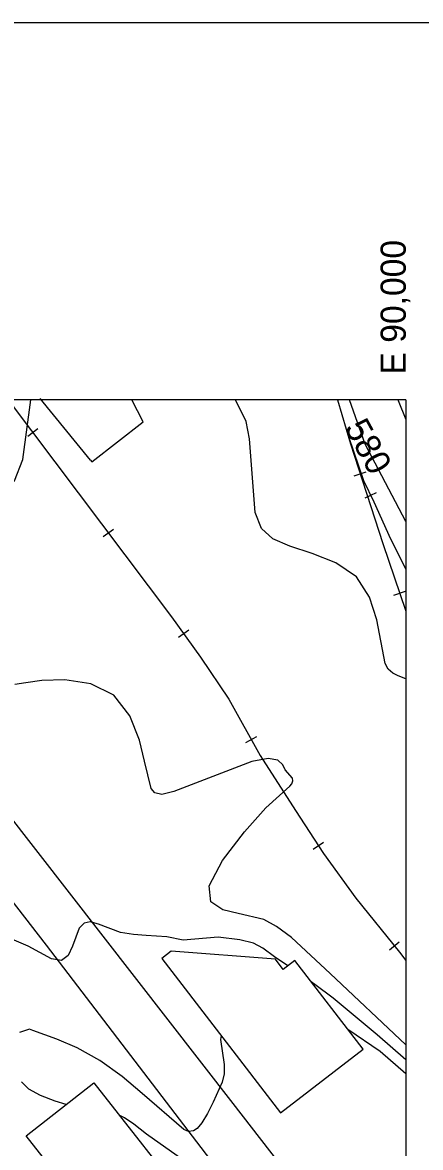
# Model space of a CAD drawing. Extents: x 79600 to 91800, y 75600 to 84400.
# Drawn here: x 89695 to 90012, y 83405 to 84300 of the extents above; entities that cross this region are included whole.
import ezdxf

# ---------------------------------------------------------------- set-up
doc = ezdxf.new("R2010")
doc.units = 0
for name, color, linetype in [('084-090$0$BLDG', 7, 'Continuous'), ('084-090$0$GRID', 7, 'Continuous'), ('084-090$0$INDEX', 7, 'Continuous'), ('084-090$0$INDXLBL', 7, 'Continuous'), ('084-090$0$INTER', 7, 'Continuous'), ('084-090$0$ROAD', 7, 'Continuous'), ('084-090$0$RR', 7, 'Continuous'), ('084-090$0$TI_BORDER', 7, 'Continuous')]:
    doc.layers.add(name, color=color, linetype=linetype)

# ---------------------------------------------------------------- blocks, each defined once
blk = doc.blocks.new('084-090$0$RRTICK100')
blk.add_line((0, -5), (0, 5))

msp = doc.modelspace()

# ---------------------------------------------------------------- linework, layer by layer
at = {"layer": '084-090$0$BLDG'}
msp.add_line((89749.22, 83951.94), (89709.22, 84001.04), dxfattribs=at)
msp.add_lwpolyline([(89749.22, 83951.94), (89750.3, 83950.52), (89791.01, 83982.31), (89782.09, 84000)], dxfattribs=at)
for points in [[(89966.02, 83483.46), (89911.67, 83553.94), (89902.56, 83546.92), (89896.27, 83555.08), (89813.38, 83561.45), (89805.83, 83555.63), (89900.45, 83432.9)], [(89778.37, 83312.07), (89698.04, 83414.59), (89751.79, 83456.71), (89832.13, 83354.19)]]:
    msp.add_lwpolyline(points, close=True, dxfattribs=at)
at = {"layer": '084-090$0$GRID'}
for q in [(85000, 84000), (90000, 80000)]:
    msp.add_line((90000, 84000), q, dxfattribs=at)
at = {"layer": '084-090$0$INDEX'}
for p, q in [((89993.57, 84000), (89993.82, 83999.35)), ((89993.82, 83999.35), (90000, 83984.31))]:
    msp.add_line(p, q, dxfattribs=at)
for points in [[(90000, 83903.13), (89975.78, 83949.5), (89967.74, 83964.66), (89955.22, 84000)], [(89729.74, 83439.43), (89721.17, 83442.03), (89709.46, 83446.51), (89700.25, 83451.61), (89694.32, 83457.37)], [(90000, 83375.65), (89967.92, 83379.41), (89933.91, 83382.31), (89919.7, 83383.11), (89893.83, 83382.07), (89870.02, 83379.04), (89861.33, 83378.41), (89853.06, 83379.21), (89844.85, 83381.65), (89836.18, 83385.79), (89793.8, 83415.94), (89783.63, 83423.67), (89776.38, 83428.82), (89772.95, 83430.42), (89772.44, 83430.35)]]:
    msp.add_lwpolyline(points, dxfattribs=at)
at = {"layer": '084-090$0$INTER'}
for points in [[(89603.77, 83915.87), (89629.25, 83912.83), (89655.59, 83914.2), (89676.13, 83921.6), (89688.87, 83935.35), (89695.47, 83952.4), (89701.75, 84000)], [(90000, 83777.97), (89993.92, 83780.3), (89989.82, 83782.45), (89986.11, 83785.58), (89983.55, 83790.08), (89976.87, 83824.82), (89971.14, 83842.92), (89960.67, 83859.05), (89944.46, 83870.33), (89925.49, 83877.78), (89907.71, 83883.4), (89894.3, 83889.22), (89885.32, 83897.44), (89880.09, 83910.27), (89875.66, 83968.97), (89873.09, 83982.7), (89864.59, 84000)], [(90000, 83486.88), (89939.94, 83543.52), (89909, 83572.13), (89897.29, 83581.11), (89887.1, 83586.53), (89866.66, 83591.28), (89854.36, 83594.21), (89844.86, 83600.68), (89843.71, 83613.36), (89854.34, 83633.44), (89871.69, 83656.16), (89888.61, 83675.26), (89907.83, 83692.51), (89909.46, 83694.5), (89910.24, 83696.85), (89909.94, 83699.07), (89904.13, 83705.68), (89902.07, 83709.71), (89898.33, 83713.39), (89890.62, 83714.71), (89877.5, 83712.24), (89815.4, 83688.38), (89806.01, 83686.03), (89800.31, 83687.31), (89797.42, 83690.83), (89792.28, 83712.51), (89788.16, 83729.21), (89780.55, 83748.58), (89767.81, 83764.96), (89749.35, 83774.05), (89728.7, 83777.06), (89710.42, 83776.58), (89697.81, 83774.93), (89689.11, 83773.42)], [(89906.1, 83549.65), (89895.58, 83556.84), (89886.29, 83563.66), (89878.99, 83567.65), (89867.98, 83570.43), (89850.8, 83572.57), (89822.9, 83570.11), (89809.95, 83572.82), (89793.39, 83573.95), (89783.47, 83574.54), (89773.18, 83576.28), (89755.67, 83582.86), (89749.06, 83584.71), (89744.05, 83583.68), (89740.31, 83579.79), (89734.78, 83565.32), (89731.41, 83557.89), (89726.13, 83553.93), (89718.26, 83555.27), (89699.57, 83565.25), (89668.25, 83578.66)], [(90000, 83475.02), (89977.32, 83494.82), (89942.11, 83523.98), (89927.74, 83534.88), (89924.84, 83536.86)], [(89853.02, 83494.42), (89852.5, 83491.14), (89855.42, 83471.11), (89855.59, 83463.77), (89854.01, 83457.18), (89846.89, 83441.16), (89842.3, 83432.17), (89837.89, 83424.81), (89834.18, 83420.45), (89831.24, 83418.53), (89827.28, 83417.97), (89823.34, 83419.67), (89790.38, 83448.25), (89774.46, 83461.69), (89756.72, 83474.46), (89738.7, 83484.41), (89722.46, 83491.44), (89703.34, 83498.32), (89700.62, 83499.25), (89692.79, 83496.78)], [(90000, 83463.69), (89979.5, 83481.47), (89953.92, 83499.15)]]:
    msp.add_lwpolyline(points, dxfattribs=at)
at = {"layer": '084-090$0$ROAD'}
for points in [[(89858.71, 83377.13), (89714.27, 83566.26), (89583.31, 83734.91), (89499.9, 83841.4), (89375.81, 83999.67)], [(89427.42, 84000.13), (89532.77, 83864.21), (89542.48, 83851.78), (89680.52, 83674.33), (89862.32, 83440.23), (90000, 83262.64)]]:
    msp.add_lwpolyline(points, dxfattribs=at)
at = {"layer": '084-090$0$RR'}
for points in [[(89683.8, 84000), (89813.68, 83827.23), (89836.77, 83795.2), (89859.19, 83761.9), (89884.16, 83716.98), (89912.2, 83673.3), (89934.45, 83639.19), (89960.37, 83603.58), (89995.01, 83560.59), (90000, 83553.94)], [(89945.7, 84000), (89956.05, 83964.83), (89981.73, 83885.68), (90000, 83831.74)], [(89954.54, 83970.8), (89966.49, 83935.74), (89974.57, 83918.89), (89987.74, 83889.43), (90000, 83865.09)]]:
    msp.add_lwpolyline(points, dxfattribs=at)
at = {"layer": '084-090$0$TI_BORDER'}
msp.add_lwpolyline([(84700, 84300), (91700, 84300), (91700, 79700), (84700, 79700)], close=True, dxfattribs=at)

# ---------------------------------------------------------------- block references
at = {"layer": '084-090$0$RR'}
for p, rotation in [((89703.32, 83974.03), -53.065804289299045), ((89963.75, 83941.09), -72.01990309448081), ((89972.09, 83924.05), -64.37879428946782), ((89763.41, 83894.09), -53.0658042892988), ((89995.12, 83846.14), -71.2902828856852), ((89823.24, 83813.97), -54.214366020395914), ((89877.03, 83729.8), -60.933050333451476), ((89930.46, 83645.31), -56.87887169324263), ((89990.9, 83565.7), -51.13888005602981)]:
    msp.add_blockref('084-090$0$RRTICK100', p, dxfattribs=dict(at, rotation=rotation))

# ---------------------------------------------------------------- texts
at = {"layer": '084-090$0$GRID'}
msp.add_text('E 90,000', height=20, rotation=90, dxfattribs=at).set_placement((90000, 84020))
at = {"layer": '084-090$0$INDXLBL'}
msp.add_text('580', height=20, rotation=298.82045, dxfattribs=at).set_placement((89950.71, 83977.74))

doc.saveas('drawing.dxf')
